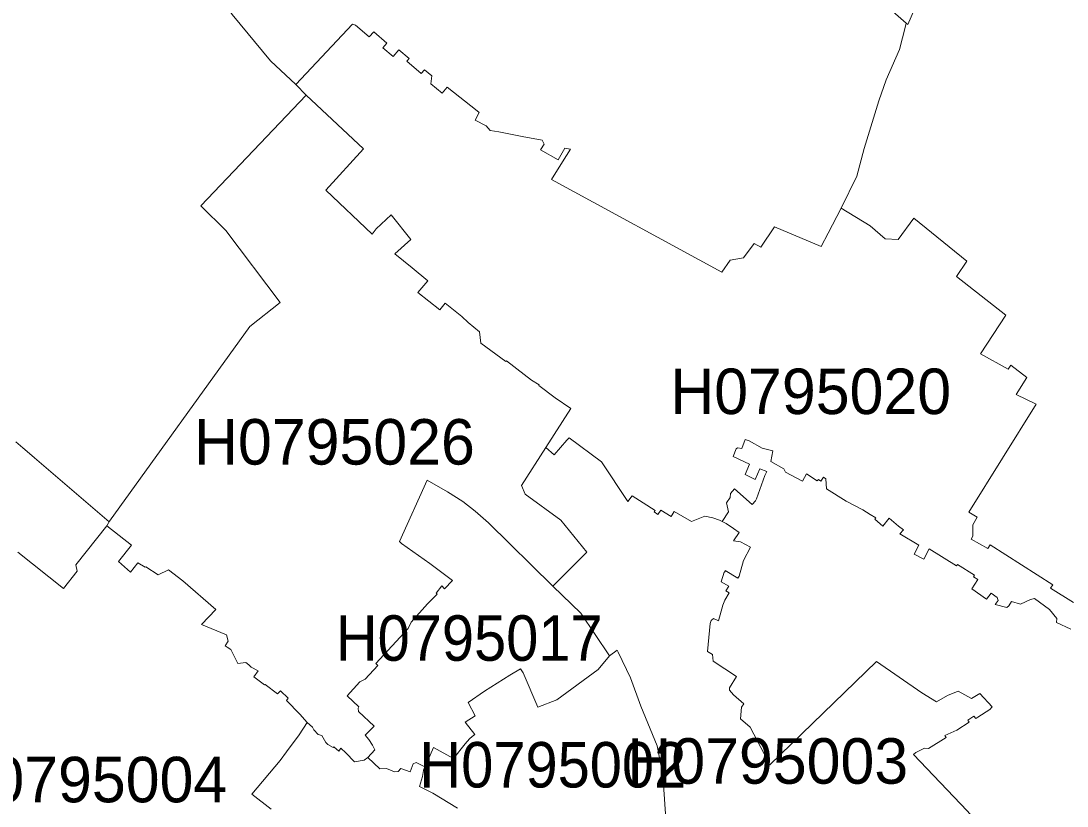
# Model space of a CAD drawing. Extents: x 369010 to 739155, y 6377141 to 6616555.
# Drawn here: x 657961 to 660260, y 6474483 to 6476209 of the extents above; entities that cross this region are included whole.
import ezdxf
from ezdxf.enums import TextEntityAlignment as Align

# ---------------------------------------------------------------- set-up
doc = ezdxf.new("R2010")
doc.units = 0
doc.header["$LTSCALE"] = 40
doc.layers.add('1', color=7, linetype='Continuous', lineweight=13)
doc.layers.add('2', color=7, linetype='Continuous')

msp = doc.modelspace()

# ---------------------------------------------------------------- linework, layer by layer
at = {"layer": '1'}
for points in [[(657949.57, 6475283.04), (658154.63, 6475107.77), (658155.29, 6475108.93), (658463.62, 6475537.09), (658530.32, 6475589.88), (658411.16, 6475748.1), (658356.04, 6475802.22), (658587.42, 6476045.51), (658565.08, 6476069.18), (658509.47, 6476120.98), (658425.39, 6476222.6), (658369.45, 6476309.66), (658330.23, 6476398.04), (658315.5, 6476467.72), (658318.81, 6476674.93), (658313.51, 6476959.43), (658313.51, 6476962.57), (658309.04, 6476963.4), (658306.39, 6477213.48), (658250.12, 6477228.37), (658216.86, 6477477.62), (658056.32, 6477439.22), (657607.3, 6477584.7)], [(659705.4, 6476380.33), (659906.49, 6476203.9), (659909.8, 6476200.92), (660046.5, 6476517.7)], [(660046.5, 6476517.7), (659909.8, 6476200.92), (659906.49, 6476203.9), (659904.67, 6476197.28), (659891.26, 6476146.14), (659861.97, 6476078.95)], [(658425.39, 6476222.6), (658509.47, 6476120.98), (658565.08, 6476069.18), (658689.37, 6476201.92), (658695.99, 6476199.27), (658726.44, 6476173.78), (658736.21, 6476184.7), (658765, 6476160.04), (658756.56, 6476149.95), (658779.24, 6476130.58), (658791.65, 6476145.48), (658814.33, 6476126.45), (658808.86, 6476120.16), (658840.64, 6476093.01), (658847.59, 6476101.12), (658863.65, 6476087.72), (658861.82, 6476070.51), (658886.48, 6476049.82), (658897.41, 6476062.89), (658963.61, 6476010.76), (658967.91, 6476007.45), (658959.31, 6475990.24), (658983.3, 6475977.82), (658992.41, 6475968.06), (659010.78, 6475964.91), (659062.42, 6475954.65), (659106.11, 6475946.54), (659110.74, 6475937.61), (659102.8, 6475925.03), (659141.2, 6475903.35), (659155.93, 6475929), (659168.5, 6475926.68), (659151.29, 6475899.04), (659127.13, 6475859.98), (659501.17, 6475656.41), (659519.7, 6475682.9), (659548.83, 6475688.03), (659571.84, 6475719.64), (659586.9, 6475711.69), (659616.85, 6475755.88), (659719.14, 6475712.69), (659735.02, 6475742.48), (659763.16, 6475797.42), (659797.75, 6475867.43), (659813.64, 6475928.5), (659845.75, 6476032.94), (659861.97, 6476078.95), (659891.26, 6476146.14), (659904.67, 6476197.28), (659906.49, 6476203.9), (659705.4, 6476380.33)], [(658779.24, 6476130.58), (658756.56, 6476149.95), (658765, 6476160.04), (658736.21, 6476184.7), (658726.44, 6476173.78), (658695.99, 6476199.27), (658689.37, 6476201.92), (658565.08, 6476069.18), (658587.42, 6476045.51), (658713.7, 6475927.34), (658631.28, 6475836.98), (658732.9, 6475740.16), (658741.67, 6475751.41), (658774.27, 6475782.53), (658817.47, 6475728.57), (658782.55, 6475696.47), (658820.78, 6475665.68), (658855.2, 6475637.55), (658833.36, 6475612.06), (658881.19, 6475573.83), (658893.44, 6475588.06), (658930.01, 6475558.77), (658944.08, 6475545.53), (658968.41, 6475525.34), (658971.22, 6475500.18), (659026.34, 6475460.29), (659027.66, 6475461.62), (659067.05, 6475431.16), (659082.77, 6475419.25), (659099.82, 6475408.49), (659098.83, 6475407.33), (659134.91, 6475380.35), (659169, 6475356.69), (659114.22, 6475270.79), (659132.92, 6475254.9), (659160.56, 6475286.84), (659165.52, 6475292.14), (659236.69, 6475239.34), (659294.62, 6475152.46), (659304.05, 6475164.54), (659328.55, 6475149.48), (659354.36, 6475132.43), (659352.38, 6475129.28), (659360.82, 6475123.66), (659367.44, 6475133.42), (659390.11, 6475119.35), (659396.57, 6475129.95), (659434.47, 6475108.43), (659463.43, 6475119.69), (659481.31, 6475116.54), (659495.87, 6475111.08), (659501.66, 6475108.1), (659515.73, 6475129.28), (659511.1, 6475149.64), (659519.54, 6475160.73), (659520.37, 6475170.16), (659528.97, 6475180.09), (659567.53, 6475145.67), (659574.82, 6475153.61), (659577.3, 6475158.25), (659595.84, 6475209.39), (659599.81, 6475218.33), (659584.91, 6475224.28), (659574.65, 6475200.78), (659552.14, 6475211.71), (659561.74, 6475234.05), (659525.83, 6475251.1), (659532.78, 6475267.98), (659535.26, 6475270.13), (659545.03, 6475268.97), (659552.14, 6475288.83), (659561.41, 6475285.35), (659590.04, 6475269.63), (659613.38, 6475263.34), (659608.74, 6475239.84), (659637.38, 6475223.95), (659641.35, 6475216.51), (659678.26, 6475196.81), (659687.19, 6475212.86), (659710.36, 6475197.64), (659713.18, 6475200.45), (659718.64, 6475196.81), (659724.43, 6475205.58), (659729.56, 6475202.27), (659731.05, 6475180.26), (659774.58, 6475153.12), (659810.82, 6475134.08), (659827.38, 6475123.99), (659839.62, 6475116.38), (659836.97, 6475113.4), (659854.85, 6475098.34), (659869.08, 6475115.88), (659889.44, 6475098.34), (659900.36, 6475090.06), (659892.58, 6475081.45), (659933.63, 6475056.13), (659923.53, 6475036.11), (659944.72, 6475025.51), (659956.63, 6475047.86), (660017.04, 6475010.78)], [(660273.57, 6474930.35), (660223.26, 6474961.79), (660228.56, 6474969.08), (660090.86, 6475057.29), (660085.56, 6475048.68), (660049.32, 6475069.21), (660052.96, 6475075.66), (660052.79, 6475101.15), (660061.89, 6475117.53), (660043.52, 6475128.95), (660191.65, 6475365.96), (660147.96, 6475387.31), (660171.13, 6475425.04), (660136.37, 6475452.18), (660129.92, 6475442.91), (660069.51, 6475476.84), (660125.45, 6475561.91), (660016.71, 6475647.15), (660039.72, 6475680.74), (659923.2, 6475775.25), (659888.28, 6475728.24), (659860.31, 6475729.4), (659827.04, 6475758.2), (659763.16, 6475797.42), (659735.02, 6475742.48), (659719.14, 6475712.69), (659616.85, 6475755.88), (659586.9, 6475711.69), (659571.84, 6475719.64), (659548.83, 6475688.03), (659519.7, 6475682.9), (659501.17, 6475656.41), (659127.13, 6475859.98), (659151.29, 6475899.04), (659168.5, 6475926.68), (659155.93, 6475929), (659141.2, 6475903.35), (659102.8, 6475925.03), (659110.74, 6475937.61), (659106.11, 6475946.54), (659062.42, 6475954.65), (659010.78, 6475964.91), (658992.41, 6475968.06), (658983.3, 6475977.82), (658959.31, 6475990.24), (658967.91, 6476007.45), (658963.61, 6476010.76), (658897.41, 6476062.89), (658886.48, 6476049.82), (658861.82, 6476070.51), (658863.65, 6476087.72), (658847.59, 6476101.12), (658840.64, 6476093.01), (658808.86, 6476120.16), (658814.33, 6476126.45), (658791.65, 6476145.48), (658779.24, 6476130.58)], [(659861.97, 6476078.95), (659845.75, 6476032.94), (659813.64, 6475928.5), (659797.75, 6475867.43), (659763.16, 6475797.42)], [(658677.95, 6474725.12), (658705.42, 6474755.41), (658717.51, 6474761.87), (658745.14, 6474791.82), (658741.01, 6474795.79), (658811.68, 6474873.08), (658818.46, 6474886.99), (658854.38, 6474927.37), (658875.89, 6474948.39), (658873.41, 6474951.04), (658885.99, 6474966.76), (658891.45, 6474960.31), (658909.16, 6474978.51), (658859.84, 6475015.91), (658796.95, 6475060.1), (658792.98, 6475064.41), (658853.72, 6475198.8), (658898.07, 6475173.14), (658931.83, 6475151.96), (658959.47, 6475131.11), (658988.77, 6475105.62), (659129.78, 6474965.93), (659204.75, 6475041.07), (659147.15, 6475110.91), (659069.04, 6475168.01), (659061.09, 6475187.05), (659114.22, 6475270.79), (659169, 6475356.69), (659134.91, 6475380.35), (659098.83, 6475407.33), (659099.82, 6475408.49), (659082.77, 6475419.25), (659067.05, 6475431.16), (659027.66, 6475461.62), (659026.34, 6475460.29), (658971.22, 6475500.18), (658968.41, 6475525.34), (658944.08, 6475545.53), (658930.01, 6475558.77), (658893.44, 6475588.06), (658881.19, 6475573.83), (658833.36, 6475612.06), (658855.2, 6475637.55), (658820.78, 6475665.68), (658782.55, 6475696.47), (658817.47, 6475728.57), (658774.27, 6475782.53), (658741.67, 6475751.41), (658732.9, 6475740.16), (658631.28, 6475836.98), (658713.7, 6475927.34), (658587.42, 6476045.51), (658356.04, 6475802.22), (658411.16, 6475748.1), (658530.32, 6475589.88), (658463.62, 6475537.09), (658155.29, 6475108.93), (658149.99, 6475098.83), (658203.95, 6475056.13), (658175.31, 6475020.38), (658201.96, 6474996.55), (658217.52, 6475017.73), (658233.74, 6475007.8), (658235.23, 6475008.8), (658262.7, 6474991.09), (658285.54, 6475001.85), (658316.82, 6474977.52), (658389.15, 6474914.63), (658357.53, 6474881.69), (658412.98, 6474859.18), (658416.12, 6474844.95), (658409.67, 6474835.18), (658414.3, 6474831.71), (658422.25, 6474826.74), (658437.64, 6474796.29), (658455.18, 6474798.11), (658461.64, 6474793.31), (658466.77, 6474787.68), (658482.32, 6474779.91), (658472.56, 6474767), (658496.56, 6474748.96), (658497.55, 6474749.95), (658524.53, 6474729.59), (658531.31, 6474735.88), (658548.03, 6474719.83), (658544.39, 6474714.53), (658573.68, 6474684.91), (658589.74, 6474666.2), (658601.98, 6474656.27), (658604.63, 6474650.48), (658614.07, 6474640.05), (658622.34, 6474637.74), (658631.11, 6474622.51), (658635.25, 6474617.88), (658647.17, 6474611.09), (658648.66, 6474613.08), (658659.25, 6474603.15), (658663.88, 6474609.77), (658674.81, 6474599.67), (658693.67, 6474579.81)], [(659763.16, 6475797.42), (659827.04, 6475758.2), (659860.31, 6475729.4), (659888.28, 6475728.24), (659923.2, 6475775.25), (660039.72, 6475680.74), (660016.71, 6475647.15), (660125.45, 6475561.91), (660069.51, 6475476.84), (660129.92, 6475442.91), (660136.37, 6475452.18), (660171.13, 6475425.04), (660147.96, 6475387.31), (660191.65, 6475365.96), (660043.52, 6475128.95), (660061.89, 6475117.53), (660052.79, 6475101.15), (660052.96, 6475075.66), (660049.32, 6475069.21), (660085.56, 6475048.68), (660090.86, 6475057.29), (660228.56, 6474969.08), (660223.26, 6474961.79), (660273.57, 6474930.35)], [(657954.53, 6475040.74), (658054.66, 6474961.3), (658084.45, 6474999.36), (658081.64, 6475012.94), (658149.99, 6475098.83), (658155.29, 6475108.93), (658154.63, 6475107.77), (657949.57, 6475283.04)], [(659352.38, 6475129.28), (659354.36, 6475132.43), (659328.55, 6475149.48), (659304.05, 6475164.54), (659294.62, 6475152.46), (659236.69, 6475239.34), (659165.52, 6475292.14), (659160.56, 6475286.84), (659132.92, 6475254.9), (659114.22, 6475270.79), (659061.09, 6475187.05), (659069.04, 6475168.01), (659147.15, 6475110.91), (659204.75, 6475041.07), (659129.78, 6474965.93), (659191.34, 6474906.85), (659254.4, 6474813.17)], [(659900.36, 6475090.06), (659889.44, 6475098.34), (659869.08, 6475115.88), (659854.85, 6475098.34), (659836.97, 6475113.4), (659839.62, 6475116.38), (659827.38, 6475123.99), (659810.82, 6475134.08), (659774.58, 6475153.12), (659731.05, 6475180.26), (659729.56, 6475202.27), (659724.43, 6475205.58), (659718.64, 6475196.81), (659713.18, 6475200.45), (659710.36, 6475197.64), (659687.19, 6475212.86), (659678.26, 6475196.81), (659641.35, 6475216.51), (659637.38, 6475223.95), (659608.74, 6475239.84), (659613.38, 6475263.34), (659590.04, 6475269.63), (659561.41, 6475285.35), (659552.14, 6475288.83), (659545.03, 6475268.97), (659535.26, 6475270.13), (659532.78, 6475267.98), (659525.83, 6475251.1), (659561.74, 6475234.05), (659552.14, 6475211.71), (659574.65, 6475200.78), (659584.91, 6475224.28), (659599.81, 6475218.33), (659595.84, 6475209.39), (659577.3, 6475158.25), (659574.82, 6475153.61), (659567.53, 6475145.67), (659528.97, 6475180.09), (659520.37, 6475170.16), (659519.54, 6475160.73), (659511.1, 6475149.64), (659515.73, 6475129.28), (659501.66, 6475108.1), (659510.77, 6475103.63), (659526.82, 6475093.2), (659539.07, 6475084.43), (659526.65, 6475065.57), (659542.05, 6475063.75), (659564.39, 6475051.99), (659549, 6475022.87), (659539.4, 6474988.11), (659536.42, 6474983.31), (659508.45, 6475000.69), (659508.78, 6474999.36), (659507.29, 6474996.88), (659505.97, 6474997.05), (659499.68, 6474975.86), (659516.56, 6474966.1), (659510.27, 6474956), (659517.39, 6474951.7), (659507.62, 6474935.15), (659503.15, 6474924.23), (659493.88, 6474890.13), (659483.13, 6474894.77), (659477.33, 6474890.46), (659475.35, 6474883.84), (659469.56, 6474822.44), (659480.31, 6474815.82), (659481.8, 6474801.09), (659533.11, 6474767.49), (659517.88, 6474742.67), (659517.88, 6474737.37), (659526.82, 6474727.11), (659549.66, 6474707.41), (659544.53, 6474699.97), (659541.88, 6474674.48), (659563.07, 6474656.44), (659601.96, 6474581.8), (659606.76, 6474573.36), (659841.28, 6474800.43), (659940.58, 6474731.58), (659972.85, 6474711.55), (659997.18, 6474725.79), (660020.52, 6474734.89), (660049.98, 6474719.17), (660068.35, 6474730.42), (660095.16, 6474700.96), (660089.86, 6474695.17), (660063.88, 6474678.12), (660059.41, 6474675.47), (660054.61, 6474680.6), (660041.87, 6474671.34), (660044.85, 6474667.36), (660017.7, 6474649.49), (659991.06, 6474637.74), (659994.04, 6474633.1), (659955.14, 6474608.94), (659946.21, 6474609.93), (659927.67, 6474600.66), (659922.21, 6474595.7)], [(660040.21, 6474471.9), (659922.21, 6474595.7), (659927.67, 6474600.66), (659946.21, 6474609.93), (659955.14, 6474608.94), (659994.04, 6474633.1), (659991.06, 6474637.74), (660017.7, 6474649.49), (660044.85, 6474667.36), (660041.87, 6474671.34), (660054.61, 6474680.6), (660059.41, 6474675.47), (660063.88, 6474678.12), (660089.86, 6474695.17), (660095.16, 6474700.96), (660068.35, 6474730.42), (660049.98, 6474719.17), (660020.52, 6474734.89), (659997.18, 6474725.79), (659972.85, 6474711.55), (659940.58, 6474731.58), (659841.28, 6474800.43), (659606.76, 6474573.36), (659601.96, 6474581.8), (659563.07, 6474656.44), (659541.88, 6474674.48), (659544.53, 6474699.97), (659549.66, 6474707.41), (659526.82, 6474727.11), (659517.88, 6474737.37), (659517.88, 6474742.67), (659533.11, 6474767.49), (659481.8, 6474801.09), (659480.31, 6474815.82), (659469.56, 6474822.44), (659475.35, 6474883.84), (659477.33, 6474890.46), (659483.13, 6474894.77), (659493.88, 6474890.13), (659503.15, 6474924.23), (659507.62, 6474935.15), (659517.39, 6474951.7), (659510.27, 6474956), (659516.56, 6474966.1), (659499.68, 6474975.86), (659505.97, 6474997.05), (659507.29, 6474996.88), (659508.78, 6474999.36), (659508.45, 6475000.69), (659536.42, 6474983.31), (659539.4, 6474988.11), (659549, 6475022.87), (659564.39, 6475051.99), (659542.05, 6475063.75), (659526.65, 6475065.57), (659539.07, 6475084.43), (659526.82, 6475093.2), (659510.77, 6475103.63), (659501.66, 6475108.1), (659495.87, 6475111.08), (659481.31, 6475116.54), (659463.43, 6475119.69), (659434.47, 6475108.43), (659396.57, 6475129.95), (659390.11, 6475119.35), (659367.44, 6475133.42), (659360.82, 6475123.66), (659352.38, 6475129.28)], [(658510.63, 6474476.04), (658468.42, 6474508.48), (658530.32, 6474582.46), (658544.88, 6474601.99), (658572.36, 6474639.23), (658589.74, 6474666.2), (658573.68, 6474684.91), (658544.39, 6474714.53), (658548.03, 6474719.83), (658531.31, 6474735.88), (658524.53, 6474729.59), (658497.55, 6474749.95), (658496.56, 6474748.96), (658472.56, 6474767), (658482.32, 6474779.91), (658466.77, 6474787.68), (658461.64, 6474793.31), (658455.18, 6474798.11), (658437.64, 6474796.29), (658422.25, 6474826.74), (658414.3, 6474831.71), (658409.67, 6474835.18), (658416.12, 6474844.95), (658412.98, 6474859.18), (658357.53, 6474881.69), (658389.15, 6474914.63), (658316.82, 6474977.52), (658285.54, 6475001.85), (658262.7, 6474991.09), (658235.23, 6475008.8), (658233.74, 6475007.8), (658217.52, 6475017.73), (658201.96, 6474996.55), (658175.31, 6475020.38), (658203.95, 6475056.13), (658149.99, 6475098.83), (658081.64, 6475012.94), (658084.45, 6474999.36), (658054.66, 6474961.3), (657954.53, 6475040.74)], [(660268.28, 6474871.26), (660236.67, 6474885.99), (660237, 6474894.77), (660221.44, 6474914.46), (660188.01, 6474938.96), (660179.4, 6474936.47), (660157.22, 6474926.21), (660137.36, 6474932.5), (660131.9, 6474922.74), (660127.27, 6474919.09), (660101.78, 6474925.55), (660108.07, 6474934.32), (660105.92, 6474941.44), (660093.01, 6474950.71), (660082.75, 6474937.3), (660050.81, 6474960.47), (660063.55, 6474980.5), (660053.78, 6474986.62), (660056.6, 6474990.59), (660019.19, 6475013.6), (660017.04, 6475010.78), (659956.63, 6475047.86), (659944.72, 6475025.51), (659923.53, 6475036.11), (659933.63, 6475056.13), (659892.58, 6475081.45), (659900.36, 6475090.06)], [(660017.04, 6475010.78), (660019.19, 6475013.6), (660056.6, 6474990.59), (660053.78, 6474986.62), (660063.55, 6474980.5), (660050.81, 6474960.47), (660082.75, 6474937.3), (660093.01, 6474950.71), (660105.92, 6474941.44), (660108.07, 6474934.32), (660101.78, 6474925.55), (660127.27, 6474919.09), (660131.9, 6474922.74), (660137.36, 6474932.5), (660157.22, 6474926.21), (660179.4, 6474936.47), (660188.01, 6474938.96), (660221.44, 6474914.46), (660237, 6474894.77), (660236.67, 6474885.99), (660268.28, 6474871.26)], [(659379.85, 6474433.67), (659371.41, 6474551.51), (659359.33, 6474614.9), (659322.92, 6474702.28), (659300.74, 6474764.68), (659273.6, 6474821.12), (659270.79, 6474825.75), (659254.4, 6474813.17), (659229.24, 6474782.72), (659138.22, 6474715.86), (659096.84, 6474700.3), (659064.9, 6474775.6), (659058.61, 6474784.37), (659034.94, 6474770.14), (658979.66, 6474735.22), (658943.91, 6474710.06), (658959.47, 6474681.27), (658936.96, 6474667.03), (658958.48, 6474639.89), (658952.85, 6474635.59), (658946.89, 6474630.12), (658937.13, 6474619.2), (658911.31, 6474586.93), (658867.62, 6474611.75), (658849.91, 6474571.21), (658849.58, 6474570.87), (658849.25, 6474571.04), (658848.42, 6474569.22), (658845.44, 6474561.77), (658845.44, 6474560.78), (658843.12, 6474547.7), (658837, 6474525.53), (658866.13, 6474510.8), (658920.41, 6474478.36)], [(659254.4, 6474813.17), (659270.79, 6474825.75), (659273.6, 6474821.12), (659300.74, 6474764.68), (659322.92, 6474702.28), (659359.33, 6474614.9), (659371.41, 6474551.51), (659379.85, 6474433.67)], [(658693.67, 6474579.81), (658715.52, 6474583.29), (658723.3, 6474589.25), (658738.86, 6474606.29), (658733.56, 6474616.88), (658725.45, 6474628.97), (658717.17, 6474638.57), (658737.53, 6474658.09), (658703.11, 6474690.37), (658701.95, 6474697.65), (658703.44, 6474700.46), (658677.95, 6474725.12)], [(658920.41, 6474478.36), (658866.13, 6474510.8), (658837, 6474525.53), (658843.12, 6474547.7), (658845.44, 6474560.78), (658845.44, 6474561.77), (658848.42, 6474569.22), (658829.72, 6474578.49), (658823.1, 6474575.18), (658815.98, 6474558.13), (658795.95, 6474565.58), (658789.67, 6474558.79), (658781.72, 6474557.63), (658764.18, 6474564.92), (658749.45, 6474564.25), (658723.3, 6474589.25), (658715.52, 6474583.29), (658693.67, 6474579.81), (658674.81, 6474599.67), (658663.88, 6474609.77), (658659.25, 6474603.15), (658648.66, 6474613.08), (658647.17, 6474611.09), (658635.25, 6474617.88), (658631.11, 6474622.51), (658622.34, 6474637.74), (658614.07, 6474640.05), (658604.63, 6474650.48), (658601.98, 6474656.27), (658589.74, 6474666.2), (658572.36, 6474639.23), (658544.88, 6474601.99), (658530.32, 6474582.46), (658468.42, 6474508.48), (658510.63, 6474476.04)], [(659922.21, 6474595.7), (660040.21, 6474471.9), (660196.95, 6474297.96), (660179.73, 6474198.66), (660215.65, 6474172.01), (660275.39, 6474219.18)]]:
    msp.add_lwpolyline(points, dxfattribs=at)
msp.add_lwpolyline([(658677.95, 6474725.12), (658703.44, 6474700.46), (658701.95, 6474697.65), (658703.11, 6474690.37), (658737.53, 6474658.09), (658717.17, 6474638.57), (658725.45, 6474628.97), (658733.56, 6474616.88), (658738.86, 6474606.29), (658723.3, 6474589.25), (658749.45, 6474564.25), (658764.18, 6474564.92), (658781.72, 6474557.63), (658789.67, 6474558.79), (658795.95, 6474565.58), (658815.98, 6474558.13), (658823.1, 6474575.18), (658829.72, 6474578.49), (658848.42, 6474569.22), (658849.25, 6474571.04), (658849.58, 6474570.87), (658849.91, 6474571.21), (658867.62, 6474611.75), (658911.31, 6474586.93), (658937.13, 6474619.2), (658946.89, 6474630.12), (658952.85, 6474635.59), (658958.48, 6474639.89), (658936.96, 6474667.03), (658959.47, 6474681.27), (658943.91, 6474710.06), (658979.66, 6474735.22), (659034.94, 6474770.14), (659058.61, 6474784.37), (659064.9, 6474775.6), (659096.84, 6474700.3), (659138.22, 6474715.86), (659229.24, 6474782.72), (659254.4, 6474813.17), (659191.34, 6474906.85), (659129.78, 6474965.93), (658988.77, 6475105.62), (658959.47, 6475131.11), (658931.83, 6475151.96), (658898.07, 6475173.14), (658853.72, 6475198.8), (658792.98, 6475064.41), (658796.95, 6475060.1), (658859.84, 6475015.91), (658909.16, 6474978.51), (658891.45, 6474960.31), (658885.99, 6474966.76), (658873.41, 6474951.04), (658875.89, 6474948.39), (658854.38, 6474927.37), (658818.46, 6474886.99), (658811.68, 6474873.08), (658741.01, 6474795.79), (658745.14, 6474791.82), (658717.51, 6474761.87), (658705.42, 6474755.41)], close=True, dxfattribs=at)

# ---------------------------------------------------------------- texts
at = {"layer": '2'}
for s, p in [('H0795020', (659696.35, 6475344.43)), ('H0795026', (658649.84, 6475233.39)), ('H0795003', (659601.95, 6474531.8)), ('H0795004', (658105.77, 6474490.9))]:
    msp.add_text(s, height=100, dxfattribs=at).set_placement(p, align=Align.CENTER)
at = {"layer": '2', "width": 0.95}
for s, p in [('H0795017', (658946.04, 6474802.03)), ('H0795002', (659129.76, 6474523.43))]:
    msp.add_text(s, height=100, dxfattribs=at).set_placement(p, align=Align.CENTER)

doc.saveas('drawing.dxf')
